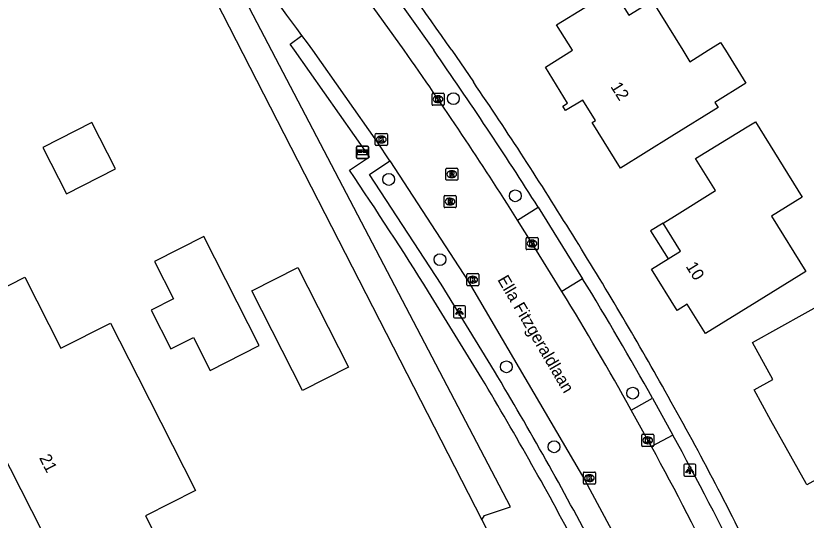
# Model space of a CAD drawing. Extents: x 160457 to 162082, y 388340 to 389736.
# Drawn here: x 160930.4 to 160995.9, y 389211.1 to 389252.9 of the extents above; entities that cross this region are included whole.
import ezdxf

# ---------------------------------------------------------------- set-up
doc = ezdxf.new("R2010")
doc.units = 0
for name, color, linetype in [('IMGEO_Boom', 7, 'Continuous'), ('IMGEO_Brievenbus', 7, 'Continuous'), ('IMGEO_Greppel_droge_sloot', 7, 'Continuous'), ('IMGEO_Groenvoorziening', 7, 'Continuous'), ('IMGEO_Hek', 7, 'Continuous'), ('IMGEO_Kolk', 7, 'Continuous'), ('IMGEO_Lichtpunt', 7, 'Continuous'), ('IMGEO_Openbare_ruimte_label', 7, 'Continuous'), ('IMGEO_Pand', 7, 'Continuous'), ('IMGEO_Pand_nummerreeks', 7, 'Continuous'), ('IMGEO_Pand_overbouw', 7, 'Continuous'), ('IMGEO_Rijbaan_lokaal_gesloten', 7, 'Continuous'), ('IMGEO_Rioolput', 7, 'Continuous'), ('IMGEO_Voetpad_open', 7, 'Continuous')]:
    doc.layers.add(name, color=color, linetype=linetype)

msp = doc.modelspace()

# ---------------------------------------------------------------- linework, layer by layer
at = {"layer": 'IMGEO_Boom'}
for centre in [(160966.666, 389246.002), (160961.309, 389239.307), (160971.788, 389237.952), (160965.55, 389232.669), (160971.053, 389223.791), (160981.51, 389221.613), (160974.998, 389217.171)]:
    msp.add_circle(centre, 0.489, dxfattribs=at)
at = {"layer": 'IMGEO_Brievenbus'}
for p, q in [((160958.633, 389241.124), (160958.633, 389241.965)), ((160958.633, 389241.965), (160958.633, 389241.124)), ((160958.708, 389242.049), (160959.549, 389242.049)), ((160959.549, 389242.049), (160958.708, 389242.049)), ((160959.633, 389241.974), (160959.633, 389241.133)), ((160959.633, 389241.133), (160959.633, 389241.974)), ((160959.077, 389241.656), (160958.8, 389241.656)), ((160958.8, 389241.572), (160959.077, 389241.572)), ((160959.469, 389241.656), (160959.192, 389241.656)), ((160959.192, 389241.572), (160959.469, 389241.572)), ((160959.558, 389241.049), (160958.717, 389241.049)), ((160958.717, 389241.049), (160959.558, 389241.049))]:
    msp.add_line(p, q, dxfattribs=at)
msp.add_lwpolyline([(160958.734, 389241.756), (160959.541, 389241.756), (160959.541, 389241.351), (160958.734, 389241.351), (160958.734, 389241.756)], dxfattribs=at)
for centre, radius, start, end in [((160958.711, 389241.971), 0.0779, 92.4484, 184.28452), ((160958.711, 389241.971), 0.0779, 92.4484, 184.28452), ((160959.555, 389241.971), 0.0779, 2.4484, 94.28452), ((160959.555, 389241.971), 0.0779, 2.4484, 94.28452), ((160958.83, 389241.614), 0.0519, 125.8089, 234.1911), ((160959.046, 389241.614), 0.0519, 305.8089, 54.1911), ((160959.223, 389241.614), 0.0519, 125.8089, 234.1911), ((160959.439, 389241.614), 0.0519, 305.8089, 54.1911), ((160958.711, 389241.127), 0.0779, 182.4484, 274.28452), ((160958.711, 389241.127), 0.0779, 182.4484, 274.28452), ((160959.555, 389241.127), 0.0779, 272.4484, 4.28452), ((160959.555, 389241.127), 0.0779, 272.4484, 4.28452)]:
    msp.add_arc(centre, radius, start, end, dxfattribs=at)
at = {"layer": 'IMGEO_Greppel_droge_sloot'}
for points in [[(160969.026, 389211.114), (160969.244, 389211.469), (160971.39, 389212.21), (160947.644, 389257.639), (160942.773, 389264.724), (160940.019, 389268.145), (160927.121, 389276.513), (160924.197, 389273.379), (160936.991, 389266.357), (160928.346, 389262.044), (160909.889, 389258.182), (160905.504, 389254.321)], [(160906.256, 389252.814), (160911.604, 389256.404), (160931.643, 389261.015), (160941.881, 389264.074), (160969.026, 389211.114)]]:
    msp.add_lwpolyline(points, dxfattribs=at)
at = {"layer": 'IMGEO_Groenvoorziening'}
msp.add_lwpolyline([(160969.026, 389211.114), (160971.771, 389205.758), (160972.884, 389206.319), (160977.108, 389208.451)], dxfattribs=at)
at = {"layer": 'IMGEO_Hek'}
msp.add_lwpolyline([(160941.881, 389264.074), (160969.026, 389211.114), (160971.771, 389205.758)], dxfattribs=at)
at = {"layer": 'IMGEO_Kolk'}
for p, q in [((160964.895, 389245.52), (160964.895, 389246.372)), ((160964.97, 389246.446), (160965.822, 389246.446)), ((160965.383, 389246.226), (160965.408, 389246.226)), ((160965.896, 389246.372), (160965.896, 389245.52)), ((160965.822, 389245.446), (160964.97, 389245.446)), ((160965.406, 389245.666), (160965.381, 389245.666)), ((160960.198, 389242.189), (160960.198, 389243.041)), ((160960.273, 389243.115), (160961.125, 389243.115)), ((160960.686, 389242.895), (160960.711, 389242.895)), ((160961.199, 389243.041), (160961.199, 389242.189)), ((160961.125, 389242.115), (160960.273, 389242.115)), ((160960.709, 389242.335), (160960.684, 389242.335)), ((160972.679, 389233.569), (160972.679, 389234.421)), ((160972.754, 389234.495), (160973.606, 389234.495)), ((160973.167, 389234.275), (160973.192, 389234.275)), ((160973.68, 389234.421), (160973.68, 389233.569)), ((160973.606, 389233.495), (160972.754, 389233.495)), ((160973.19, 389233.715), (160973.165, 389233.715)), ((160967.768, 389230.579), (160967.768, 389231.431)), ((160967.843, 389231.505), (160968.695, 389231.505)), ((160968.769, 389231.431), (160968.769, 389230.579)), ((160968.256, 389231.285), (160968.281, 389231.285)), ((160968.695, 389230.505), (160967.843, 389230.505)), ((160968.279, 389230.725), (160968.254, 389230.725)), ((160982.255, 389217.279), (160982.255, 389218.131)), ((160982.33, 389218.205), (160983.182, 389218.205)), ((160982.743, 389217.985), (160982.768, 389217.985)), ((160983.256, 389218.131), (160983.256, 389217.279)), ((160983.182, 389217.205), (160982.33, 389217.205)), ((160982.766, 389217.425), (160982.741, 389217.425)), ((160977.497, 389215.079), (160978.349, 389215.079)), ((160977.422, 389214.153), (160977.422, 389215.005)), ((160977.91, 389214.859), (160977.935, 389214.859)), ((160978.423, 389215.005), (160978.423, 389214.153)), ((160978.349, 389214.079), (160977.497, 389214.079)), ((160977.933, 389214.299), (160977.908, 389214.299))]:
    msp.add_line(p, q, dxfattribs=at)
for points in [[(160964.895, 389245.52), (160964.895, 389246.372)], [(160964.97, 389246.446), (160965.822, 389246.446)], [(160965.216, 389246.146), (160965.339, 389246.146), (160965.339, 389245.995), (160965.469, 389246.146), (160965.633, 389246.146), (160965.487, 389245.995), (160965.64, 389245.746), (160965.488, 389245.746), (160965.403, 389245.91), (160965.339, 389245.843), (160965.339, 389245.746), (160965.216, 389245.746), (160965.216, 389246.146)], [(160965.896, 389246.372), (160965.896, 389245.52)], [(160965.822, 389245.446), (160964.97, 389245.446)], [(160960.198, 389242.189), (160960.198, 389243.041)], [(160960.273, 389243.115), (160961.125, 389243.115)], [(160960.519, 389242.815), (160960.642, 389242.815), (160960.642, 389242.664), (160960.772, 389242.815), (160960.936, 389242.815), (160960.79, 389242.664), (160960.943, 389242.415), (160960.791, 389242.415), (160960.706, 389242.579), (160960.642, 389242.512), (160960.642, 389242.415), (160960.519, 389242.415), (160960.519, 389242.815)], [(160961.199, 389243.041), (160961.199, 389242.189)], [(160961.125, 389242.115), (160960.273, 389242.115)], [(160972.679, 389233.569), (160972.679, 389234.421)], [(160972.754, 389234.495), (160973.606, 389234.495)], [(160973, 389234.195), (160973.123, 389234.195), (160973.123, 389234.044), (160973.253, 389234.195), (160973.417, 389234.195), (160973.271, 389234.044), (160973.424, 389233.795), (160973.272, 389233.795), (160973.187, 389233.959), (160973.123, 389233.892), (160973.123, 389233.795), (160973, 389233.795), (160973, 389234.195)], [(160973.68, 389234.421), (160973.68, 389233.569)], [(160973.606, 389233.495), (160972.754, 389233.495)], [(160967.768, 389230.579), (160967.768, 389231.431)], [(160967.843, 389231.505), (160968.695, 389231.505)], [(160968.769, 389231.431), (160968.769, 389230.579)], [(160968.089, 389231.205), (160968.212, 389231.205), (160968.212, 389231.054), (160968.342, 389231.205), (160968.506, 389231.205), (160968.36, 389231.054), (160968.513, 389230.805), (160968.361, 389230.805), (160968.276, 389230.969), (160968.212, 389230.902), (160968.212, 389230.805), (160968.089, 389230.805), (160968.089, 389231.205)], [(160968.695, 389230.505), (160967.843, 389230.505)], [(160982.255, 389217.279), (160982.255, 389218.131)], [(160982.33, 389218.205), (160983.182, 389218.205)], [(160982.576, 389217.905), (160982.699, 389217.905), (160982.699, 389217.754), (160982.829, 389217.905), (160982.993, 389217.905), (160982.847, 389217.754), (160983, 389217.505), (160982.848, 389217.505), (160982.763, 389217.669), (160982.699, 389217.602), (160982.699, 389217.505), (160982.576, 389217.505), (160982.576, 389217.905)], [(160983.256, 389218.131), (160983.256, 389217.279)], [(160983.182, 389217.205), (160982.33, 389217.205)], [(160977.497, 389215.079), (160978.349, 389215.079)], [(160977.422, 389214.153), (160977.422, 389215.005)], [(160977.743, 389214.779), (160977.866, 389214.779), (160977.866, 389214.628), (160977.996, 389214.779), (160978.16, 389214.779), (160978.014, 389214.628), (160978.167, 389214.379), (160978.015, 389214.379), (160977.93, 389214.543), (160977.866, 389214.476), (160977.866, 389214.379), (160977.743, 389214.379), (160977.743, 389214.779)], [(160978.423, 389215.005), (160978.423, 389214.153)], [(160978.349, 389214.079), (160977.497, 389214.079)]]:
    msp.add_lwpolyline(points, dxfattribs=at)
for centre, start, end in [((160964.972, 389246.37), 91.55205, 178.44795), ((160964.972, 389246.37), 91.55205, 178.44795), ((160965.82, 389246.37), 1.55205, 88.44795), ((160965.82, 389246.37), 1.55205, 88.44795), ((160964.972, 389245.522), 181.55205, 268.44795), ((160964.972, 389245.522), 181.55205, 268.44795), ((160965.82, 389245.522), 271.55205, 358.44795), ((160965.82, 389245.522), 271.55205, 358.44795), ((160960.275, 389243.039), 91.55205, 178.44795), ((160960.275, 389243.039), 91.55205, 178.44795), ((160961.123, 389243.039), 1.55205, 88.44795), ((160961.123, 389243.039), 1.55205, 88.44795), ((160960.275, 389242.191), 181.55205, 268.44795), ((160960.275, 389242.191), 181.55205, 268.44795), ((160961.123, 389242.191), 271.55205, 358.44795), ((160961.123, 389242.191), 271.55205, 358.44795), ((160972.756, 389234.419), 91.55205, 178.44795), ((160972.756, 389234.419), 91.55205, 178.44795), ((160973.604, 389234.419), 1.55205, 88.44795), ((160973.604, 389234.419), 1.55205, 88.44795), ((160972.756, 389233.571), 181.55205, 268.44795), ((160972.756, 389233.571), 181.55205, 268.44795), ((160973.604, 389233.571), 271.55205, 358.44795), ((160973.604, 389233.571), 271.55205, 358.44795), ((160967.845, 389231.429), 91.55205, 178.44795), ((160967.845, 389231.429), 91.55205, 178.44795), ((160968.693, 389231.429), 1.55205, 88.44795), ((160968.693, 389231.429), 1.55205, 88.44795), ((160967.845, 389230.581), 181.55205, 268.44795), ((160967.845, 389230.581), 181.55205, 268.44795), ((160968.693, 389230.581), 271.55205, 358.44795), ((160968.693, 389230.581), 271.55205, 358.44795), ((160982.332, 389218.129), 91.55205, 178.44795), ((160982.332, 389218.129), 91.55205, 178.44795), ((160983.18, 389218.129), 1.55205, 88.44795), ((160983.18, 389218.129), 1.55205, 88.44795), ((160982.332, 389217.281), 181.55205, 268.44795), ((160982.332, 389217.281), 181.55205, 268.44795), ((160983.18, 389217.281), 271.55205, 358.44795), ((160983.18, 389217.281), 271.55205, 358.44795), ((160977.499, 389215.003), 91.55205, 178.44795), ((160977.499, 389215.003), 91.55205, 178.44795), ((160978.347, 389215.003), 1.55205, 88.44795), ((160978.347, 389215.003), 1.55205, 88.44795), ((160977.499, 389214.155), 181.55205, 268.44795), ((160977.499, 389214.155), 181.55205, 268.44795), ((160978.347, 389214.155), 271.55205, 358.44795), ((160978.347, 389214.155), 271.55205, 358.44795)]:
    msp.add_arc(centre, 0.0765, start, end, dxfattribs=at)
for centre, major_axis, ratio, start_param, end_param in [((160965.382, 389245.946), (-0.387, 0.002), 0.722429, 4.712389, 7.853982), ((160965.407, 389245.946), (-0.39, 0.002), 0.717154, 1.570796, 4.712389), ((160960.685, 389242.615), (-0.387, 0.002), 0.722429, 4.712389, 7.853982), ((160960.71, 389242.615), (-0.39, 0.002), 0.717154, 1.570796, 4.712389), ((160973.166, 389233.995), (-0.387, 0.002), 0.722429, 4.712389, 7.853982), ((160973.191, 389233.995), (-0.39, 0.002), 0.717154, 1.570796, 4.712389), ((160968.255, 389231.005), (-0.387, 0.002), 0.722429, 4.712389, 7.853982), ((160968.28, 389231.005), (-0.39, 0.002), 0.717154, 1.570796, 4.712389), ((160982.742, 389217.705), (-0.387, 0.002), 0.722429, 4.712389, 7.853982), ((160982.767, 389217.705), (-0.39, 0.002), 0.717154, 1.570796, 4.712389), ((160977.909, 389214.579), (-0.387, 0.002), 0.722429, 4.712389, 7.853982), ((160977.934, 389214.579), (-0.39, 0.002), 0.717154, 1.570796, 4.712389)]:
    msp.add_ellipse(centre, major_axis=major_axis, ratio=ratio, start_param=start_param, end_param=end_param, dxfattribs=at)
at = {"layer": 'IMGEO_Lichtpunt'}
for p, q in [((160967.571, 389228.843), (160966.763, 389228.843)), ((160967.571, 389228.843), (160966.763, 389228.843)), ((160966.669, 389228.748), (160966.669, 389227.941)), ((160966.669, 389228.748), (160966.669, 389227.941)), ((160967.665, 389227.941), (160967.665, 389228.748)), ((160967.665, 389227.941), (160967.665, 389228.748)), ((160966.763, 389227.847), (160967.571, 389227.847)), ((160966.763, 389227.847), (160967.571, 389227.847)), ((160986.632, 389215.742), (160985.824, 389215.742)), ((160986.632, 389215.742), (160985.824, 389215.742)), ((160985.73, 389215.647), (160985.73, 389214.84)), ((160985.73, 389215.647), (160985.73, 389214.84)), ((160986.726, 389214.84), (160986.726, 389215.647)), ((160986.726, 389214.84), (160986.726, 389215.647)), ((160985.824, 389214.746), (160986.632, 389214.746)), ((160985.824, 389214.746), (160986.632, 389214.746))]:
    msp.add_line(p, q, dxfattribs=at)
for points in [[(160967.043, 389228.412), (160967.082, 389228.384), (160966.894, 389228.122), (160966.856, 389228.149), (160967.043, 389228.412)], [(160967.145, 389228.364), (160967.192, 389228.364), (160967.192, 389228.042), (160967.145, 389228.042), (160967.145, 389228.364)], [(160967.255, 389228.384), (160967.293, 389228.411), (160967.48, 389228.149), (160967.441, 389228.121), (160967.255, 389228.384)], [(160986.104, 389215.311), (160986.143, 389215.283), (160985.955, 389215.021), (160985.917, 389215.048), (160986.104, 389215.311)], [(160986.206, 389215.263), (160986.253, 389215.263), (160986.253, 389214.941), (160986.206, 389214.941), (160986.206, 389215.263)], [(160986.316, 389215.283), (160986.354, 389215.31), (160986.541, 389215.048), (160986.502, 389215.02), (160986.316, 389215.283)]]:
    msp.add_lwpolyline(points, dxfattribs=at)
for centre in [(160967.168, 389228.546), (160986.229, 389215.445)]:
    msp.add_circle(centre, 0.0994, dxfattribs=at)
for centre, start, end in [((160966.763, 389228.748), 90, 180), ((160966.763, 389228.748), 90, 180), ((160967.571, 389228.748), 0, 90), ((160967.571, 389228.748), 0, 90), ((160966.763, 389227.941), 180, 270), ((160966.763, 389227.941), 180, 270), ((160967.571, 389227.941), 270, 0), ((160967.571, 389227.941), 270, 360), ((160985.824, 389215.647), 90, 180), ((160985.824, 389215.647), 90, 180), ((160986.632, 389215.647), 0, 90), ((160986.632, 389215.647), 0, 90), ((160985.824, 389214.84), 180, 270), ((160985.824, 389214.84), 180, 270), ((160986.632, 389214.84), 270, 0), ((160986.632, 389214.84), 270, 360)]:
    msp.add_arc(centre, 0.0946, start, end, dxfattribs=at)
at = {"layer": 'IMGEO_Pand'}
for points in [[(160990.872, 389247.264), (160988.319, 389245.68), (160988.583, 389245.255), (160984.749, 389242.876), (160980.493, 389240.236), (160978.142, 389244.016), (160978.423, 389244.192), (160977.367, 389245.88), (160975.955, 389245.019), (160975.72, 389245.377), (160976.112, 389245.61), (160974.282, 389248.594), (160976.52, 389250), (160975.203, 389252.109), (160979.881, 389255.015), (160981.196, 389252.897), (160983.11, 389254.085), (160985.647, 389250), (160986.237, 389249.05), (160987.767, 389250), (160988.789, 389250.635), (160989.181, 389250), (160990.872, 389247.264)], [(160932.675, 389241.957), (160934.637, 389238.102), (160938.702, 389240.172), (160936.74, 389244.027), (160932.675, 389241.957)], [(160995.542, 389237.836), (160992.996, 389236.256), (160995.834, 389231.681), (160991.79, 389229.173), (160987.541, 389226.537), (160986.026, 389228.97), (160985.188, 389228.447), (160983.055, 389231.863), (160984.449, 389232.738), (160985.472, 389233.376), (160984.024, 389235.697), (160984.956, 389236.278), (160988.356, 389238.397), (160986.719, 389241.028), (160990.974, 389243.655), (160991.665, 389244.081), (160995.542, 389237.836)], [(160941.929, 389232.5), (160943.498, 389229.42), (160941.649, 389228.478), (160943.282, 389225.271), (160945.145, 389226.219), (160946.54, 389223.479), (160950.594, 389225.551), (160946, 389234.572), (160941.929, 389232.5)], [(160949.972, 389230.071), (160953.791, 389232.015), (160957.986, 389223.775), (160954.168, 389221.831), (160949.972, 389230.071)], [(160941.49, 389203.768), (160937.034, 389201.499), (160923.82, 389227.453), (160931.182, 389231.202), (160934.175, 389225.325), (160938.266, 389227.408), (160940.535, 389222.953), (160945.321, 389213.553), (160941.18, 389211.445), (160944.348, 389205.223), (160941.49, 389203.768)], [(161003.615, 389218.29), (161000.3, 389216.443), (161000, 389216.276), (160995.93, 389214.01), (160995.867, 389214.123), (160992.954, 389219.357), (160991.554, 389221.873), (160993.114, 389222.729), (160991.426, 389225.806), (160995.798, 389228.234), (160998.335, 389229.644), (161000, 389226.649), (161000.179, 389226.327), (161000, 389226.227), (160999.393, 389225.89), (161000, 389224.797), (161003.615, 389218.29)]]:
    msp.add_lwpolyline(points, dxfattribs=at)
at = {"layer": 'IMGEO_Pand_overbouw'}
msp.add_lwpolyline([(160984.024, 389235.697), (160982.987, 389235.062), (160984.449, 389232.738), (160985.472, 389233.376)], close=True, dxfattribs=at)
at = {"layer": 'IMGEO_Rijbaan_lokaal_gesloten'}
for points in [[(160962.594, 389250), (160959.17, 389254.794)], [(160961.406, 389240.835), (160960.371, 389242.389), (160955.028, 389250), (160954.577, 389250.619), (160954.124, 389251.236)], [(160961.406, 389240.835), (160967.881, 389230.881), (160977.539, 389214.418), (160980.17, 389209.522)], [(160975.65, 389230.034), (160973.181, 389233.995), (160971.983, 389235.933)], [(160983.066, 389217.181), (160982.757, 389217.705), (160981.391, 389220.195)]]:
    msp.add_lwpolyline(points, dxfattribs=at)
for centre, radius, start, end in [((160731.879, 389087.752), 275.899, 36.33824, 38.66154), ((160668.24, 389043.367), 359.641, 32.37375, 35.0684), ((160768.02, 389102.289), 243.78, 28.92453, 31.60211), ((160748.361, 389088.623), 267.607, 26.01218, 28.71151)]:
    msp.add_arc(centre, radius, start, end, dxfattribs=at)
at = {"layer": 'IMGEO_Rioolput'}
for p, q in [((160966.031, 389239.314), (160966.031, 389240.166)), ((160966.106, 389240.24), (160966.958, 389240.24)), ((160966.519, 389240.02), (160966.544, 389240.02)), ((160967.032, 389240.166), (160967.032, 389239.314)), ((160966.542, 389239.46), (160966.517, 389239.46)), ((160966.958, 389239.24), (160966.106, 389239.24)), ((160965.964, 389237.972), (160966.816, 389237.972)), ((160965.889, 389237.046), (160965.889, 389237.898)), ((160966.377, 389237.752), (160966.402, 389237.752)), ((160966.89, 389237.898), (160966.89, 389237.046)), ((160966.816, 389236.972), (160965.964, 389236.972)), ((160966.4, 389237.192), (160966.375, 389237.192))]:
    msp.add_line(p, q, dxfattribs=at)
for points in [[(160966.031, 389239.314), (160966.031, 389240.166)], [(160966.106, 389240.24), (160966.958, 389240.24)], [(160966.62, 389239.938), (160966.368, 389239.94), (160966.368, 389239.54)], [(160967.032, 389240.166), (160967.032, 389239.314)], [(160966.368, 389239.54), (160966.492, 389239.54), (160966.492, 389239.702), (160966.503, 389239.702)], [(160966.546, 389239.859), (160966.492, 389239.859), (160966.492, 389239.778)], [(160966.492, 389239.778), (160966.544, 389239.778)], [(160966.55, 389239.673), (160966.621, 389239.54), (160966.761, 389239.54), (160966.696, 389239.666)], [(160966.958, 389239.24), (160966.106, 389239.24)], [(160965.964, 389237.972), (160966.816, 389237.972)], [(160965.889, 389237.046), (160965.889, 389237.898)], [(160966.478, 389237.67), (160966.226, 389237.672), (160966.226, 389237.272)], [(160966.226, 389237.272), (160966.35, 389237.272), (160966.35, 389237.434), (160966.361, 389237.434)], [(160966.404, 389237.591), (160966.35, 389237.591), (160966.35, 389237.51)], [(160966.35, 389237.51), (160966.402, 389237.51)], [(160966.408, 389237.405), (160966.479, 389237.272), (160966.619, 389237.272), (160966.554, 389237.398)], [(160966.89, 389237.898), (160966.89, 389237.046)], [(160966.816, 389236.972), (160965.964, 389236.972)]]:
    msp.add_lwpolyline(points, dxfattribs=at)
for centre, radius, start, end in [((160966.108, 389240.164), 0.0765, 91.55205, 178.44795), ((160966.108, 389240.164), 0.0765, 91.55205, 178.44795), ((160966.619, 389239.828), 0.109, 350.36119, 89.41601), ((160966.956, 389240.164), 0.0765, 1.55205, 88.44795), ((160966.956, 389240.164), 0.0765, 1.55205, 88.44795), ((160966.108, 389239.316), 0.0765, 181.55205, 268.44795), ((160966.108, 389239.316), 0.0765, 181.55205, 268.44795), ((160966.502, 389239.649), 0.0533, 26.02933, 88.69889), ((160966.528, 389239.967), 0.19, 274.7715, 282.96867), ((160966.552, 389239.763), 0.0964, 77.00612, 93.18647), ((160966.566, 389239.82), 0.0378, 276.66336, 79.67722), ((160966.617, 389239.828), 0.112, 277.58423, 350.98172), ((160966.601, 389239.613), 0.108, 29.51342, 73.79051), ((160966.956, 389239.316), 0.0765, 271.55205, 358.44795), ((160966.956, 389239.316), 0.0765, 271.55205, 358.44795), ((160965.966, 389237.896), 0.0765, 91.55205, 178.44795), ((160965.966, 389237.896), 0.0765, 91.55205, 178.44795), ((160966.814, 389237.896), 0.0765, 1.55205, 88.44795), ((160966.814, 389237.896), 0.0765, 1.55205, 88.44795), ((160966.36, 389237.381), 0.0533, 26.02933, 88.69889), ((160966.386, 389237.699), 0.19, 274.7715, 282.96867), ((160966.41, 389237.495), 0.0964, 77.00612, 93.18647), ((160966.424, 389237.552), 0.0378, 276.66336, 79.67722), ((160966.477, 389237.56), 0.109, 350.36119, 89.41601), ((160966.475, 389237.56), 0.112, 277.58423, 350.98172), ((160966.459, 389237.345), 0.108, 29.51342, 73.79051), ((160965.966, 389237.048), 0.0765, 181.55205, 268.44795), ((160965.966, 389237.048), 0.0765, 181.55205, 268.44795), ((160966.814, 389237.048), 0.0765, 271.55205, 358.44795), ((160966.814, 389237.048), 0.0765, 271.55205, 358.44795)]:
    msp.add_arc(centre, radius, start, end, dxfattribs=at)
for centre, major_axis, ratio, start_param, end_param in [((160966.518, 389239.74), (-0.387, 0.002), 0.722429, 4.712389, 7.853982), ((160966.543, 389239.74), (-0.39, 0.002), 0.717154, 1.570796, 4.712389), ((160966.376, 389237.472), (-0.387, 0.002), 0.722429, 4.712389, 7.853982), ((160966.401, 389237.472), (-0.39, 0.002), 0.717154, 1.570796, 4.712389)]:
    msp.add_ellipse(centre, major_axis=major_axis, ratio=ratio, start_param=start_param, end_param=end_param, dxfattribs=at)
at = {"layer": 'IMGEO_Voetpad_open'}
for points in [[(160960.786, 389255.988), (160965.044, 389250)], [(160958.059, 389240.077), (160959.723, 389241.189), (160953.516, 389250), (160953.152, 389250.513), (160954.124, 389251.236)], [(160966.522, 389250), (160968.319, 389247.376)], [(160970.066, 389223.422), (160965.64, 389230.627), (160959.726, 389239.719), (160961.406, 389240.835)], [(160971.983, 389235.933), (160973.693, 389237)], [(160973.693, 389237), (160977.365, 389231.086)], [(160977.365, 389231.086), (160975.65, 389230.034)], [(160969.026, 389222.817), (160964.617, 389229.988)], [(160981.391, 389220.195), (160983.161, 389221.182)], [(160983.161, 389221.182), (160984.833, 389218.136)], [(160984.833, 389218.136), (160983.066, 389217.181)]]:
    msp.add_lwpolyline(points, dxfattribs=at)
for centre, radius, start, end in [((160696.131, 389063.02), 328.745, 34.66452, 36.7359), ((160661.892, 389038.933), 369.392, 32.42509, 34.84717), ((160689.235, 389057.157), 337.745, 31.71692, 34.27766), ((160679.33, 389051.723), 336.403, 31.99968, 34.04925), ((160695.345, 389059.589), 331.271, 29.31257, 31.91474), ((160748.915, 389090.745), 268.113, 29.11071, 31.56317), ((160704.935, 389064.76), 308.979, 27.7518, 30.89746), ((160704.38, 389064.476), 308.398, 27.8298, 30.89252), ((160762.172, 389096.315), 255.02, 25.78481, 29.46822), ((160755.021, 389091.962), 262.17, 25.99215, 28.76812)]:
    msp.add_arc(centre, radius, start, end, dxfattribs=at)

# ---------------------------------------------------------------- texts
at = {"layer": 'IMGEO_Openbare_ruimte_label'}
msp.add_text('Ella Fitzgeraldlaan', height=1, rotation=300.38424, dxfattribs=at).set_placement((160970.284, 389231.01))
at = {"layer": 'IMGEO_Pand_nummerreeks'}
for s, rotation, p in [('12', 302.02813, (160979.64, 389246.998)), ('10', 301.98126, (160985.871, 389232.111)), ('21', 296.98208, (160932.349, 389216.255))]:
    msp.add_text(s, height=1, rotation=rotation, dxfattribs=at).set_placement(p)

doc.saveas('drawing.dxf')
